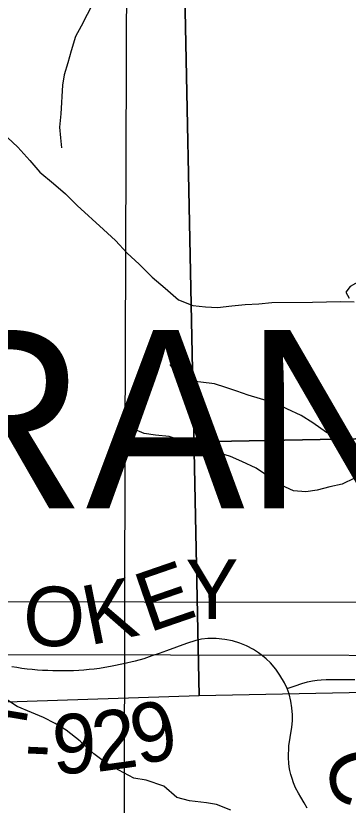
# Model space of a CAD drawing. Extents: x -21.1 to 50.3, y 0 to 22.1.
# Drawn here: x 4.341 to 4.659, y 14.756 to 15.51 of the extents above; entities that cross this region are included whole.
import ezdxf

# ---------------------------------------------------------------- set-up
doc = ezdxf.new("R2010")
doc.units = 0
for name, color, linetype in [('GM_X_Minor_Lake', 7, 'Continuous'), ('GM_X_Minor_River', 7, 'Continuous'), ('GM_X_Section', 7, 'Continuous'), ('GM_X_Township_Road', 7, 'Continuous'), ('GM_X_Township_Road_Text', 7, 'Continuous'), ('GM_X_Township_Text', 7, 'Continuous')]:
    doc.layers.add(name, color=color, linetype=linetype)

msp = doc.modelspace()

# ---------------------------------------------------------------- linework, layer by layer
at = {"layer": 'GM_X_Minor_Lake'}
msp.add_lwpolyline([(4.71183, 15.24839), (4.72121, 15.25722), (4.72487, 15.26978), (4.724, 15.27926), (4.71971, 15.28984), (4.71321, 15.2947), (4.70602, 15.29349), (4.69813, 15.28657), (4.6914, 15.27815), (4.68692, 15.27165), (4.68285, 15.26326), (4.67643, 15.26015), (4.66814, 15.25589), (4.66098, 15.25164), (4.65687, 15.24629), (4.65996, 15.24063)], dxfattribs=at)
at = {"layer": 'GM_X_Minor_River'}
for points in [[(4.42166, 15.53595), (4.41589, 15.52422), (4.40935, 15.51137), (4.40359, 15.5004), (4.39821, 15.49057), (4.39395, 15.47694), (4.39083, 15.46519), (4.38734, 15.45383), (4.38576, 15.44398), (4.38406, 15.41667), (4.38284, 15.40378), (4.38391, 15.39353), (4.38461, 15.38404)], [(4.33316, 15.39397), (4.34307, 15.38486), (4.3545, 15.37194), (4.36403, 15.36093), (4.37698, 15.34992), (4.38841, 15.34004), (4.39984, 15.32903), (4.42499, 15.30624), (4.43642, 15.29561), (4.44747, 15.28345), (4.4589, 15.27282), (4.47147, 15.26066), (4.48404, 15.25003), (4.49662, 15.23902), (4.51032, 15.23333), (4.5225, 15.2322), (4.53391, 15.23146), (4.54761, 15.233), (4.56054, 15.23453), (4.57348, 15.23493), (4.58603, 15.23646), (4.62484, 15.23651), (4.63816, 15.23691), (4.65186, 15.23731), (4.66479, 15.23694)], [(4.66189, 15.1059), (4.65008, 15.10698), (4.63825, 15.11223), (4.62526, 15.12127), (4.61418, 15.12843), (4.60044, 15.13481), (4.58976, 15.13969), (4.57527, 15.14417), (4.56345, 15.1479), (4.55239, 15.15164), (4.54209, 15.155), (4.53103, 15.15874), (4.51808, 15.16018), (4.50703, 15.16164), (4.49673, 15.16614), (4.48868, 15.17712)], [(4.66496, 15.06856), (4.65319, 15.0628), (4.64141, 15.06007), (4.62925, 15.05697), (4.6186, 15.05539), (4.60679, 15.05646), (4.59496, 15.06172), (4.58197, 15.07076), (4.57089, 15.07792), (4.55715, 15.08429), (4.54647, 15.08918), (4.53198, 15.09365), (4.52016, 15.09739), (4.5091, 15.10112), (4.4988, 15.10448), (4.48774, 15.10822), (4.47479, 15.10967), (4.46374, 15.11113), (4.45344, 15.11563), (4.44539, 15.1266)], [(4.54667, 14.75135), (4.53305, 14.75675), (4.52357, 14.75832), (4.50726, 14.76032), (4.49514, 14.76343), (4.48269, 14.77413), (4.46565, 14.77992), (4.4539, 14.78189), (4.43953, 14.78957), (4.42705, 14.79647), (4.41573, 14.80527), (4.40252, 14.81711), (4.38931, 14.82782), (4.37872, 14.83395), (4.36738, 14.83971), (4.35603, 14.84471), (4.3424, 14.85049), (4.32918, 14.85892), (4.31745, 14.86468)]]:
    msp.add_lwpolyline(points, dxfattribs=at)
at = {"layer": 'GM_X_Section'}
for points in [[(4.44906, 16.1053), (5.44952, 16.13321), (5.4459, 15.12082), (4.4455, 15.10201)], [(3.83586, 15.97019), (4.86162, 15.95861), (4.87375, 14.94937), (3.84884, 14.95111)], [(3.79257, 15.91968), (4.81833, 15.90809), (4.83046, 14.89886), (3.80555, 14.9006)], [(5.47621, 15.91802), (5.48909, 14.88008), (4.51635, 14.86043), (4.49511, 15.90479)], [(4.49511, 15.90479), (4.51635, 14.86043), (3.55763, 14.82903), (3.50758, 15.88397)], [(4.4455, 15.10201), (5.4459, 15.12082), (5.44344, 14.11411), (4.44387, 14.10477)]]:
    msp.add_lwpolyline(points, close=True, dxfattribs=at)
at = {"layer": 'GM_X_Township_Road'}
for points in [[(4.61985, 14.75306), (4.61687, 14.7582), (4.61369, 14.76375), (4.61132, 14.76755), (4.60865, 14.77248), (4.6066, 14.77742), (4.60526, 14.78163), (4.60423, 14.78543), (4.60331, 14.78933), (4.60269, 14.79273), (4.60228, 14.79611), (4.60197, 14.80125), (4.60228, 14.81265), (4.60351, 14.82078), (4.60496, 14.83054), (4.60567, 14.8366), (4.60578, 14.84246), (4.60516, 14.84913), (4.60423, 14.8555), (4.60246, 14.86231), (4.60066, 14.86756), (4.59812, 14.87295), (4.59375, 14.88036), (4.58985, 14.88602), (4.58471, 14.89208), (4.5806, 14.89588), (4.57719, 14.89865), (4.5731, 14.90174), (4.56848, 14.90482), (4.5618, 14.90821), (4.55527, 14.91078), (4.54844, 14.91294), (4.54094, 14.91448), (4.53283, 14.9152), (4.52481, 14.9153), (4.51854, 14.91458), (4.5133, 14.91345), (4.50416, 14.91058), (4.48505, 14.90338), (4.47816, 14.90102), (4.47129, 14.89863), (4.46347, 14.89599), (4.45535, 14.89372), (4.44405, 14.89116), (4.43326, 14.88879), (4.42096, 14.88667), (4.41604, 14.88607), (4.41111, 14.88556), (4.40617, 14.88514), (4.40123, 14.8848), (4.39627, 14.88455), (4.39132, 14.88439), (4.38636, 14.88431), (4.37646, 14.88441), (4.37151, 14.88459), (4.36656, 14.88486), (4.36162, 14.88521), (4.35669, 14.88564), (4.35176, 14.88617), (4.34684, 14.88677), (4.34194, 14.88747), (4.33705, 14.88825)], [(4.60066, 14.86756), (4.60813, 14.87014), (4.61457, 14.87228), (4.62007, 14.87383), (4.62488, 14.87495), (4.62918, 14.87564), (4.63313, 14.87589), (4.63785, 14.87606), (4.66535, 14.87606)]]:
    msp.add_lwpolyline(points, dxfattribs=at)

# ---------------------------------------------------------------- texts
at = {"layer": 'GM_X_Township_Road_Text'}
for s, rotation, p in [('E', 19.00932, (4.46834, 14.92071)), ('Y', 0.45535, (4.50375, 14.93374)), ('K', 11.44663, (4.41144, 14.90864)), ('O', 358.33502, (4.34734, 14.90889)), ('9', 13.65986, (4.45881, 14.79361)), ('T', 350.41579, (4.299, 14.79479)), ('9', 1.9576, (4.37665, 14.78586)), ('2', 7.9586, (4.4181, 14.78761)), ('-', 357.4728, (4.34849, 14.78691)), ('C', 281.27779, (4.63673, 14.80454)), ('T', 280.04076, (4.64579, 14.75909))]:
    msp.add_text(s, height=0.05682, rotation=rotation, dxfattribs=at).set_placement(p)
at = {"layer": 'GM_X_Township_Text'}
msp.add_text('GRANGER', height=0.170455, rotation=0.00001, dxfattribs=at).set_placement((4.06608, 15.03967))

doc.saveas('drawing.dxf')
